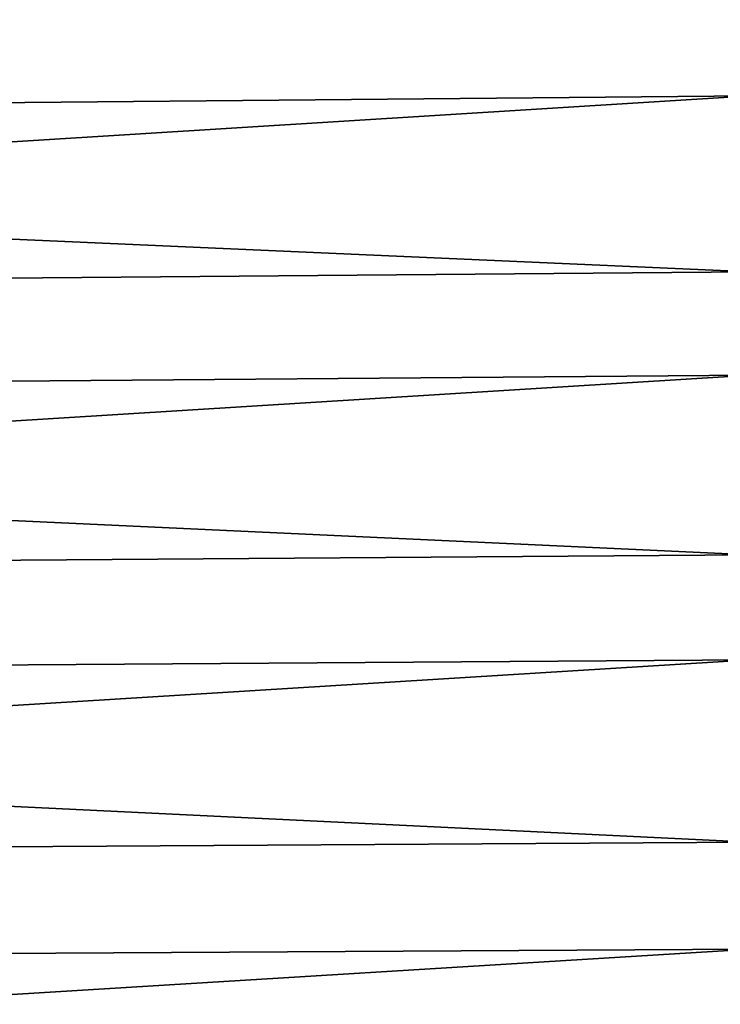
# Model space of a CAD drawing. Header units: metres. Extents: x -2 to 85, y -75 to 96.
# Tile 355 of 444: x 64.94 to 67.72, y 33.46 to 37.36. Entities that reach past the tile are written whole.
import ezdxf

# ---------------------------------------------------------------- set-up
doc = ezdxf.new("R2010")
doc.units = ezdxf.units.M
doc.layers.add('solid_20204500', color=7, linetype='CONTINUOUS')

msp = doc.modelspace()

# ---------------------------------------------------------------- linework, layer by layer
at = {"layer": 'solid_20204500'}
for points in [[(67.838074, 37.463326, -21.497009), (47.400002, 37.266758, -21.050587), (47.400002, 38.321285, -20.554102)], [(67.838074, 38.146889, 21.182932), (47.400002, 37.936352, 20.742926), (47.400002, 36.872753, 21.219667)], [(67.838074, 37.060966, 21.669676), (67.838074, 38.146889, 21.182932), (47.400002, 36.872753, 21.219667)], [(67.838074, 37.463326, -21.497009), (67.838074, 36.36237, -21.948729), (47.400002, 37.266758, -21.050587)], [(67.838074, 36.36237, -21.948729), (47.400002, 36.188671, -21.49292), (47.400002, 37.266758, -21.050587)], [(67.838074, 37.060966, 21.669676), (47.400002, 36.872753, 21.219667), (47.400002, 35.78661, 21.641829)], [(67.838074, 35.951782, 22.100794), (67.838074, 37.060966, 21.669676), (47.400002, 35.78661, 21.641829)], [(67.838074, 36.36237, -21.948729), (67.838074, 35.239952, -22.344105), (47.400002, 36.188671, -21.49292)], [(67.838074, 35.239952, -22.344105), (47.400002, 35.089745, -21.880026), (47.400002, 36.188671, -21.49292)], [(67.838074, 35.951782, 22.100794), (47.400002, 35.78661, 21.641829), (47.400002, 34.680656, 22.008381)], [(67.838074, 34.822186, 22.47518), (67.838074, 35.951782, 22.100794), (47.400002, 34.680656, 22.008381)], [(67.838074, 35.239952, -22.344105), (67.838074, 34.098946, -22.682123), (47.400002, 35.089745, -21.880026)], [(67.838074, 34.098946, -22.682123), (47.400002, 33.972279, -22.211075), (47.400002, 35.089745, -21.880026)], [(67.838074, 34.822186, 22.47518), (47.400002, 34.680656, 22.008381), (47.400002, 33.557217, 22.318542)], [(67.838074, 33.675083, 22.79187), (67.838074, 34.822186, 22.47518), (47.400002, 33.557217, 22.318542)], [(67.838074, 34.098946, -22.682123), (67.838074, 32.942287, -22.961918), (47.400002, 33.972279, -22.211075)], [(67.838074, 32.942287, -22.961918), (47.400002, 32.839622, -22.485064), (47.400002, 33.972279, -22.211075)], [(67.838074, 33.675083, 22.79187), (47.400002, 33.557217, 22.318542), (47.400002, 32.419647, 22.571369)], [(67.838074, 32.513409, 23.050055), (67.838074, 33.675083, 22.79187), (47.400002, 32.419647, 22.571369)]]:
    msp.add_3dface(points, dxfattribs=at)

doc.saveas('drawing.dxf')
